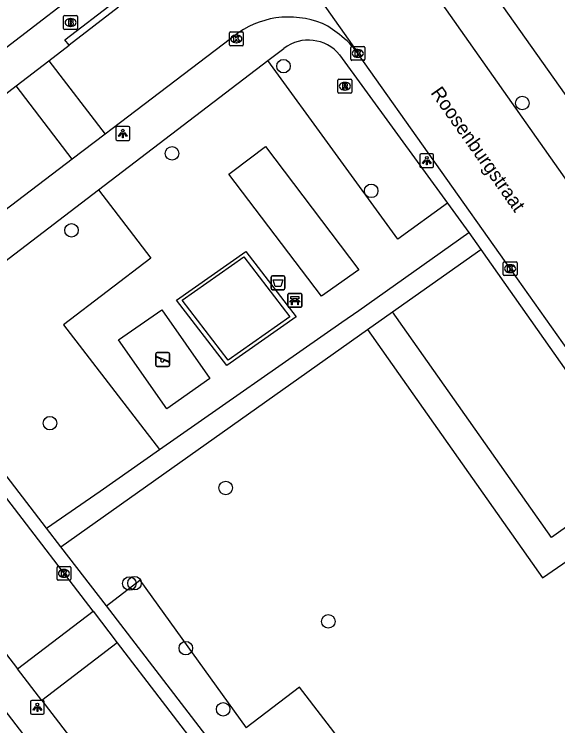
# Model space of a CAD drawing. Extents: x 159353 to 160616, y 385893 to 387321.
# Drawn here: x 160287.2 to 160326.4, y 386665.3 to 386716.6 of the extents above; entities that cross this region are included whole.
import ezdxf

# ---------------------------------------------------------------- set-up
doc = ezdxf.new("R2010")
doc.units = 0
for name, color, linetype in [('IMGEO_Afvalbak', 7, 'Continuous'), ('IMGEO_Bank', 7, 'Continuous'), ('IMGEO_Boom', 7, 'Continuous'), ('IMGEO_Brandkraan', 7, 'Continuous'), ('IMGEO_Groenvoorziening', 7, 'Continuous'), ('IMGEO_Haag', 7, 'Continuous'), ('IMGEO_Kolk', 7, 'Continuous'), ('IMGEO_Lichtpunt', 7, 'Continuous'), ('IMGEO_Openbare_ruimte_label', 7, 'Continuous'), ('IMGEO_Rijbaan_lokaal_open', 7, 'Continuous'), ('IMGEO_Rioolput', 7, 'Continuous'), ('IMGEO_Speelvoorziening', 7, 'Continuous'), ('IMGEO_Voetpad_halfverhard', 7, 'Continuous'), ('IMGEO_Voetpad_open', 7, 'Continuous')]:
    doc.layers.add(name, color=color, linetype=linetype)

msp = doc.modelspace()

# ---------------------------------------------------------------- linework, layer by layer
at = {"layer": 'IMGEO_Afvalbak'}
for p, q in [((160305.691, 386696.842), (160305.691, 386697.642)), ((160305.691, 386697.642), (160305.691, 386696.842)), ((160305.791, 386697.742), (160306.581, 386697.742)), ((160306.581, 386697.742), (160305.791, 386697.742)), ((160306.681, 386697.642), (160306.681, 386696.842)), ((160306.681, 386696.842), (160306.681, 386697.642)), ((160306.581, 386696.742), (160305.791, 386696.742)), ((160305.791, 386696.742), (160306.581, 386696.742))]:
    msp.add_line(p, q, dxfattribs=at)
msp.add_lwpolyline([(160305.834, 386697.456), (160306.538, 386697.456), (160306.389, 386696.986), (160305.983, 386696.986), (160305.834, 386697.456)], dxfattribs=at)
for centre, start, end in [((160305.791, 386697.642), 90, 180), ((160305.791, 386697.642), 90, 180), ((160306.581, 386697.642), 0, 90), ((160306.581, 386697.642), 360, 90), ((160305.791, 386696.842), 180, 270), ((160305.791, 386696.842), 180, 270), ((160306.581, 386696.842), 270, 0), ((160306.581, 386696.842), 270, 0)]:
    msp.add_arc(centre, 0.1, start, end, dxfattribs=at)
at = {"layer": 'IMGEO_Bank'}
for p, q in [((160306.91, 386695.545), (160306.91, 386696.386)), ((160306.91, 386696.386), (160306.91, 386695.545)), ((160306.985, 386696.47), (160307.826, 386696.47)), ((160307.826, 386696.47), (160306.985, 386696.47)), ((160307.91, 386696.395), (160307.91, 386695.554)), ((160307.91, 386695.554), (160307.91, 386696.395)), ((160307.607, 386695.868), (160307.214, 386695.868)), ((160307.219, 386695.976), (160307.219, 386696.082)), ((160307.263, 386696.082), (160307.263, 386695.976)), ((160307.551, 386696.088), (160307.269, 386696.088)), ((160307.269, 386695.97), (160307.551, 386695.97)), ((160307.557, 386695.976), (160307.557, 386696.082)), ((160307.601, 386696.082), (160307.601, 386695.976)), ((160307.835, 386695.47), (160306.994, 386695.47)), ((160306.994, 386695.47), (160307.835, 386695.47))]:
    msp.add_line(p, q, dxfattribs=at)
for points in [[(160307.213, 386696.088), (160307.127, 386696.088), (160307.127, 386696.249), (160307.69, 386696.249), (160307.69, 386696.088), (160307.607, 386696.088)], [(160307.157, 386695.868), (160307.015, 386695.868), (160307.127, 386695.97), (160307.213, 386695.97)], [(160307.207, 386695.861), (160307.207, 386695.654), (160307.164, 386695.654), (160307.164, 386695.861)], [(160307.607, 386695.97), (160307.69, 386695.97), (160307.802, 386695.868), (160307.663, 386695.868)], [(160307.657, 386695.861), (160307.657, 386695.654), (160307.613, 386695.654), (160307.613, 386695.861)]]:
    msp.add_lwpolyline(points, dxfattribs=at)
for centre, radius, start, end in [((160306.988, 386696.392), 0.0779, 92.4484, 184.2845), ((160306.988, 386696.392), 0.0779, 92.4484, 184.2845), ((160307.832, 386696.392), 0.0779, 2.4484, 94.2845), ((160307.832, 386696.392), 0.0779, 2.4484, 94.2845), ((160307.157, 386695.861), 0.00671, 2.8957, 87.1043), ((160307.214, 386695.861), 0.00671, 92.8957, 177.1043), ((160307.212, 386696.081), 0.00671, 2.8957, 87.1043), ((160307.212, 386695.977), 0.00671, 272.8957, 357.1043), ((160307.269, 386696.081), 0.00671, 92.8957, 177.1043), ((160307.269, 386695.977), 0.00671, 182.8957, 267.1043), ((160307.551, 386696.081), 0.00671, 2.8957, 87.1043), ((160307.551, 386695.977), 0.00671, 272.8957, 357.1043), ((160307.608, 386696.081), 0.00671, 92.8957, 177.1043), ((160307.608, 386695.977), 0.00671, 182.8957, 267.1043), ((160307.606, 386695.861), 0.00671, 2.8957, 87.1043), ((160307.663, 386695.861), 0.00671, 92.8957, 177.1043), ((160306.988, 386695.548), 0.0779, 182.4484, 274.2845), ((160306.988, 386695.548), 0.0779, 182.4484, 274.2845), ((160307.832, 386695.548), 0.0779, 272.4484, 4.2845), ((160307.832, 386695.548), 0.0779, 272.4484, 4.2845)]:
    msp.add_arc(centre, radius, start, end, dxfattribs=at)
at = {"layer": 'IMGEO_Boom'}
for centre in [(160306.589, 386712.884), (160323.821, 386710.219), (160298.548, 386706.586), (160312.919, 386703.878), (160291.289, 386701.03), (160289.731, 386687.108), (160302.42, 386682.429), (160295.465, 386675.527), (160295.839, 386675.557), (160309.821, 386672.796), (160299.537, 386670.863), (160302.236, 386666.451)]:
    msp.add_circle(centre, 0.489, dxfattribs=at)
at = {"layer": 'IMGEO_Brandkraan'}
for p, q in [((160290.721, 386715.611), (160290.721, 386716.463)), ((160290.796, 386716.537), (160291.648, 386716.537)), ((160291.209, 386716.317), (160291.234, 386716.317)), ((160291.722, 386716.463), (160291.722, 386715.611)), ((160291.648, 386715.537), (160290.796, 386715.537)), ((160291.232, 386715.757), (160291.207, 386715.757))]:
    msp.add_line(p, q, dxfattribs=at)
for points in [[(160290.721, 386715.611), (160290.721, 386716.463)], [(160290.796, 386716.537), (160291.648, 386716.537)], [(160291.722, 386716.463), (160291.722, 386715.611)], [(160291.069, 386716.237), (160291.069, 386715.837), (160291.282, 386715.837)], [(160291.3, 386716.237), (160291.069, 386716.237)], [(160291.248, 386716.156), (160291.194, 386716.156), (160291.194, 386716.08)], [(160291.194, 386716.08), (160291.247, 386716.08)], [(160291.256, 386716.004), (160291.194, 386716.004), (160291.194, 386715.923)], [(160291.194, 386715.923), (160291.256, 386715.923)], [(160291.648, 386715.537), (160290.796, 386715.537)]]:
    msp.add_lwpolyline(points, dxfattribs=at)
for centre, radius, start, end in [((160290.798, 386716.461), 0.0765, 91.552, 178.448), ((160290.798, 386716.461), 0.0765, 91.552, 178.448), ((160291.646, 386716.461), 0.0765, 1.552, 88.448), ((160291.646, 386716.461), 0.0765, 1.552, 88.448), ((160291.249, 386716.118), 0.0379, 267.8285, 90.9355), ((160291.257, 386715.963), 0.0404, 269.8759, 90.5077), ((160291.288, 386716.088), 0.251, 268.6676, 293.5347), ((160291.304, 386716.092), 0.145, 59.4692, 91.5367), ((160291.329, 386716.139), 0.0922, 285.5137, 58.1501), ((160291.334, 386715.947), 0.105, 301.3115, 78.989), ((160290.798, 386715.613), 0.0765, 181.552, 268.448), ((160290.798, 386715.613), 0.0765, 181.552, 268.448), ((160291.646, 386715.613), 0.0765, 271.552, 358.448), ((160291.646, 386715.613), 0.0765, 271.552, 358.448)]:
    msp.add_arc(centre, radius, start, end, dxfattribs=at)
for centre, major_axis, ratio, start_param, end_param in [((160291.208, 386716.037), (-0.387, 0.002), 0.722429, 4.712389, 7.853982), ((160291.233, 386716.037), (-0.39, 0.002), 0.717154, 1.570796, 4.712389)]:
    msp.add_ellipse(centre, major_axis=major_axis, ratio=ratio, start_param=start_param, end_param=end_param, dxfattribs=at)
at = {"layer": 'IMGEO_Groenvoorziening'}
for points in [[(160318.422, 386702.993), (160314.849, 386700.394), (160305.468, 386713.288)], [(160312.034, 386698.176), (160309.342, 386696.267), (160302.647, 386705.083), (160302.937, 386705.302), (160305.28, 386707.08), (160312.034, 386698.176)], [(160293.249, 386703.956), (160295.77, 386700.653), (160297.025, 386699.009), (160290.722, 386694.196), (160297.633, 386685.195)], [(160307.503, 386694.78), (160302.493, 386691.27), (160298.871, 386695.986), (160303.881, 386699.497), (160307.503, 386694.78)], [(160302.605, 386691.655), (160299.275, 386695.993), (160303.723, 386699.11), (160307.054, 386694.772), (160302.605, 386691.655)], [(160301.276, 386690.322), (160298.16, 386688.147), (160294.692, 386693.117), (160297.809, 386695.292), (160301.276, 386690.322)], [(160293.804, 386673.91), (160296.222, 386675.772), (160303.901, 386665.103)]]:
    msp.add_lwpolyline(points, dxfattribs=at)
at = {"layer": 'IMGEO_Haag'}
for points in [[(160332.291, 386683.376), (160325.92, 386678.851), (160314.445, 386695.137)], [(160312.656, 386693.871), (160325.285, 386675.947), (160330.767, 386679.723)], [(160321.615, 386649.982), (160307.748, 386668.055), (160303.901, 386665.103)]]:
    msp.add_lwpolyline(points, dxfattribs=at)
at = {"layer": 'IMGEO_Kolk'}
for p, q in [((160302.687, 386714.427), (160302.687, 386715.279)), ((160302.762, 386715.353), (160303.614, 386715.353)), ((160303.688, 386715.279), (160303.688, 386714.427)), ((160303.175, 386715.133), (160303.2, 386715.133)), ((160303.614, 386714.353), (160302.762, 386714.353)), ((160303.198, 386714.573), (160303.173, 386714.573)), ((160311.451, 386713.378), (160311.451, 386714.23)), ((160311.526, 386714.304), (160312.378, 386714.304)), ((160312.452, 386714.23), (160312.452, 386713.378)), ((160311.939, 386714.084), (160311.964, 386714.084)), ((160312.378, 386713.304), (160311.526, 386713.304)), ((160311.962, 386713.524), (160311.937, 386713.524)), ((160322.445, 386697.836), (160322.445, 386698.688)), ((160322.52, 386698.762), (160323.372, 386698.762)), ((160322.933, 386698.542), (160322.958, 386698.542)), ((160323.446, 386698.688), (160323.446, 386697.836)), ((160322.956, 386697.982), (160322.931, 386697.982)), ((160323.372, 386697.762), (160322.52, 386697.762)), ((160290.318, 386676.761), (160291.17, 386676.761)), ((160290.243, 386675.835), (160290.243, 386676.687)), ((160290.731, 386676.541), (160290.756, 386676.541)), ((160291.244, 386676.687), (160291.244, 386675.835)), ((160291.17, 386675.761), (160290.318, 386675.761)), ((160290.754, 386675.981), (160290.729, 386675.981))]:
    msp.add_line(p, q, dxfattribs=at)
for points in [[(160302.687, 386714.427), (160302.687, 386715.279)], [(160302.762, 386715.353), (160303.614, 386715.353)], [(160303.688, 386715.279), (160303.688, 386714.427)], [(160303.008, 386715.053), (160303.131, 386715.053), (160303.131, 386714.902), (160303.261, 386715.053), (160303.425, 386715.053), (160303.279, 386714.902), (160303.432, 386714.653), (160303.28, 386714.653), (160303.195, 386714.817), (160303.131, 386714.75), (160303.131, 386714.653), (160303.008, 386714.653), (160303.008, 386715.053)], [(160303.614, 386714.353), (160302.762, 386714.353)], [(160311.451, 386713.378), (160311.451, 386714.23)], [(160311.526, 386714.304), (160312.378, 386714.304)], [(160312.452, 386714.23), (160312.452, 386713.378)], [(160311.772, 386714.004), (160311.895, 386714.004), (160311.895, 386713.853), (160312.025, 386714.004), (160312.189, 386714.004), (160312.043, 386713.853), (160312.196, 386713.604), (160312.044, 386713.604), (160311.959, 386713.768), (160311.895, 386713.701), (160311.895, 386713.604), (160311.772, 386713.604), (160311.772, 386714.004)], [(160312.378, 386713.304), (160311.526, 386713.304)], [(160322.445, 386697.836), (160322.445, 386698.688)], [(160322.52, 386698.762), (160323.372, 386698.762)], [(160322.766, 386698.462), (160322.889, 386698.462), (160322.889, 386698.311), (160323.019, 386698.462), (160323.183, 386698.462), (160323.037, 386698.311), (160323.19, 386698.062), (160323.038, 386698.062), (160322.953, 386698.226), (160322.889, 386698.159), (160322.889, 386698.062), (160322.766, 386698.062), (160322.766, 386698.462)], [(160323.446, 386698.688), (160323.446, 386697.836)], [(160323.372, 386697.762), (160322.52, 386697.762)], [(160290.318, 386676.761), (160291.17, 386676.761)], [(160290.243, 386675.835), (160290.243, 386676.687)], [(160290.564, 386676.461), (160290.687, 386676.461), (160290.687, 386676.31), (160290.817, 386676.461), (160290.981, 386676.461), (160290.835, 386676.31), (160290.988, 386676.061), (160290.836, 386676.061), (160290.751, 386676.225), (160290.687, 386676.158), (160290.687, 386676.061), (160290.564, 386676.061), (160290.564, 386676.461)], [(160291.244, 386676.687), (160291.244, 386675.835)], [(160291.17, 386675.761), (160290.318, 386675.761)]]:
    msp.add_lwpolyline(points, dxfattribs=at)
for centre, start, end in [((160302.764, 386715.277), 91.552, 178.448), ((160302.764, 386715.277), 91.552, 178.448), ((160303.612, 386715.277), 1.552, 88.448), ((160303.612, 386715.277), 1.552, 88.448), ((160302.764, 386714.429), 181.552, 268.448), ((160302.764, 386714.429), 181.552, 268.448), ((160303.612, 386714.429), 271.552, 358.448), ((160303.612, 386714.429), 271.552, 358.448), ((160311.528, 386714.228), 91.552, 178.448), ((160311.528, 386714.228), 91.552, 178.448), ((160312.376, 386714.228), 1.552, 88.448), ((160312.376, 386714.228), 1.552, 88.448), ((160311.528, 386713.38), 181.552, 268.448), ((160311.528, 386713.38), 181.552, 268.448), ((160312.376, 386713.38), 271.552, 358.448), ((160312.376, 386713.38), 271.552, 358.448), ((160322.522, 386698.686), 91.552, 178.448), ((160322.522, 386698.686), 91.552, 178.448), ((160323.37, 386698.686), 1.552, 88.448), ((160323.37, 386698.686), 1.552, 88.448), ((160322.522, 386697.838), 181.552, 268.448), ((160322.522, 386697.838), 181.552, 268.448), ((160323.37, 386697.838), 271.552, 358.448), ((160323.37, 386697.838), 271.552, 358.448), ((160290.32, 386676.685), 91.552, 178.448), ((160290.32, 386676.685), 91.552, 178.448), ((160291.168, 386676.685), 1.552, 88.448), ((160291.168, 386676.685), 1.552, 88.448), ((160290.32, 386675.837), 181.552, 268.448), ((160290.32, 386675.837), 181.552, 268.448), ((160291.168, 386675.837), 271.552, 358.448), ((160291.168, 386675.837), 271.552, 358.448)]:
    msp.add_arc(centre, 0.0765, start, end, dxfattribs=at)
for centre, major_axis, ratio, start_param, end_param in [((160303.174, 386714.853), (-0.387, 0.002), 0.722429, 4.712389, 7.853982), ((160303.199, 386714.853), (-0.39, 0.002), 0.717154, 1.570796, 4.712389), ((160311.938, 386713.804), (-0.387, 0.002), 0.722429, 4.712389, 7.853982), ((160311.963, 386713.804), (-0.39, 0.002), 0.717154, 1.570796, 4.712389), ((160322.932, 386698.262), (-0.387, 0.002), 0.722429, 4.712389, 7.853982), ((160322.957, 386698.262), (-0.39, 0.002), 0.717154, 1.570796, 4.712389), ((160290.73, 386676.261), (-0.387, 0.002), 0.722429, 4.712389, 7.853982), ((160290.755, 386676.261), (-0.39, 0.002), 0.717154, 1.570796, 4.712389)]:
    msp.add_ellipse(centre, major_axis=major_axis, ratio=ratio, start_param=start_param, end_param=end_param, dxfattribs=at)
at = {"layer": 'IMGEO_Lichtpunt'}
for p, q in [((160294.496, 386708.426), (160294.496, 386707.619)), ((160294.496, 386708.426), (160294.496, 386707.619)), ((160295.398, 386708.521), (160294.59, 386708.521)), ((160295.398, 386708.521), (160294.59, 386708.521)), ((160295.492, 386707.619), (160295.492, 386708.426)), ((160295.492, 386707.619), (160295.492, 386708.426)), ((160294.59, 386707.525), (160295.398, 386707.525)), ((160294.59, 386707.525), (160295.398, 386707.525)), ((160317.331, 386706.561), (160316.523, 386706.561)), ((160317.331, 386706.561), (160316.523, 386706.561)), ((160316.429, 386706.466), (160316.429, 386705.659)), ((160316.429, 386706.466), (160316.429, 386705.659)), ((160317.425, 386705.659), (160317.425, 386706.466)), ((160317.425, 386705.659), (160317.425, 386706.466)), ((160316.523, 386705.565), (160317.331, 386705.565)), ((160316.523, 386705.565), (160317.331, 386705.565)), ((160288.325, 386666.997), (160288.325, 386666.19)), ((160288.325, 386666.997), (160288.325, 386666.19)), ((160289.227, 386667.092), (160288.419, 386667.092)), ((160289.227, 386667.092), (160288.419, 386667.092)), ((160289.321, 386666.19), (160289.321, 386666.997)), ((160289.321, 386666.19), (160289.321, 386666.997)), ((160288.419, 386666.096), (160289.227, 386666.096)), ((160288.419, 386666.096), (160289.227, 386666.096))]:
    msp.add_line(p, q, dxfattribs=at)
for points in [[(160294.87, 386708.09), (160294.909, 386708.062), (160294.721, 386707.8), (160294.683, 386707.827), (160294.87, 386708.09)], [(160295.082, 386708.062), (160295.12, 386708.089), (160295.307, 386707.827), (160295.268, 386707.799), (160295.082, 386708.062)], [(160294.972, 386708.042), (160295.019, 386708.042), (160295.019, 386707.72), (160294.972, 386707.72), (160294.972, 386708.042)], [(160316.803, 386706.13), (160316.842, 386706.102), (160316.654, 386705.84), (160316.616, 386705.867), (160316.803, 386706.13)], [(160316.905, 386706.082), (160316.952, 386706.082), (160316.952, 386705.76), (160316.905, 386705.76), (160316.905, 386706.082)], [(160317.015, 386706.102), (160317.053, 386706.129), (160317.24, 386705.867), (160317.201, 386705.839), (160317.015, 386706.102)], [(160288.699, 386666.661), (160288.738, 386666.633), (160288.55, 386666.371), (160288.512, 386666.398), (160288.699, 386666.661)], [(160288.801, 386666.613), (160288.848, 386666.613), (160288.848, 386666.291), (160288.801, 386666.291), (160288.801, 386666.613)], [(160288.911, 386666.633), (160288.949, 386666.66), (160289.136, 386666.398), (160289.097, 386666.37), (160288.911, 386666.633)]]:
    msp.add_lwpolyline(points, dxfattribs=at)
for centre in [(160294.995, 386708.224), (160316.928, 386706.264), (160288.824, 386666.795)]:
    msp.add_circle(centre, 0.0994, dxfattribs=at)
for centre, start, end in [((160294.59, 386708.426), 90, 180), ((160294.59, 386708.426), 90, 180), ((160295.398, 386708.426), 0, 90), ((160295.398, 386708.426), 0, 90), ((160294.59, 386707.619), 180, 270), ((160294.59, 386707.619), 180, 270), ((160295.398, 386707.619), 270, 0), ((160295.398, 386707.619), 270, 360), ((160316.523, 386706.466), 90, 180), ((160316.523, 386706.466), 90, 180), ((160317.331, 386706.466), 0, 90), ((160317.331, 386706.466), 0, 90), ((160316.523, 386705.659), 180, 270), ((160316.523, 386705.659), 180, 270), ((160317.331, 386705.659), 270, 0), ((160317.331, 386705.659), 270, 360), ((160288.419, 386666.997), 90, 180), ((160288.419, 386666.997), 90, 180), ((160289.227, 386666.997), 0, 90), ((160289.227, 386666.997), 0, 90), ((160288.419, 386666.19), 180, 270), ((160288.419, 386666.19), 180, 270), ((160289.227, 386666.19), 270, 0), ((160289.227, 386666.19), 270, 360)]:
    msp.add_arc(centre, 0.0946, start, end, dxfattribs=at)
at = {"layer": 'IMGEO_Rijbaan_lokaal_open'}
for points in [[(160332.85, 386696.413), (160331.345, 386698.526), (160314.492, 386722.44), (160295.1, 386750), (160293.116, 386752.82), (160288.226, 386759.661), (160284.107, 386765.19), (160283.424, 386766.215)], [(160301.345, 386728.823), (160301.387, 386728.82), (160311.958, 386713.845), (160311.955, 386713.801)], [(160294.688, 386717.135), (160291.119, 386714.394)], [(160310.619, 386715.16), (160309.794, 386715.776)], [(160303.36, 386715.318), (160294.221, 386708.365), (160293.714, 386707.979)], [(160289.646, 386713.262), (160291.119, 386714.394)], [(160327.161, 386692.331), (160323.063, 386698.098), (160311.955, 386713.801)], [(160287.297, 386711.458), (160289.646, 386713.262)], [(160289.646, 386713.262), (160293.714, 386707.979)], [(160281.114, 386706.709), (160287.297, 386711.458)], [(160291.346, 386706.177), (160287.297, 386711.458)], [(160293.714, 386707.979), (160291.346, 386706.177)], [(160291.346, 386706.177), (160283.414, 386700.139), (160281.589, 386698.786), (160280.89, 386698.116), (160280.543, 386697.772)], [(160292.842, 386673.522), (160280.364, 386689.808)], [(160274.842, 386685.724), (160287.398, 386669.368)], [(160287.398, 386669.368), (160292.842, 386673.522)], [(160292.842, 386673.522), (160294.587, 386671.245)], [(160294.587, 386671.245), (160289.146, 386667.091)], [(160294.587, 386671.245), (160301.075, 386662.777), (160324.964, 386631.67)], [(160289.146, 386667.091), (160287.398, 386669.368)], [(160289.146, 386667.091), (160297.299, 386656.471), (160319.91, 386627.059), (160325.603, 386619.624)]]:
    msp.add_lwpolyline(points, dxfattribs=at)
for centre, radius, start, end in [((160306.974, 386710.003), 6.427, 94.5813, 124.2175), ((160306.96, 386709.957), 6.472, 64.035, 94.4248), ((160307.134, 386710.397), 5.902, 35.2199, 53.8022)]:
    msp.add_arc(centre, radius, start, end, dxfattribs=at)
at = {"layer": 'IMGEO_Rioolput'}
for p, q in [((160310.517, 386711.008), (160310.517, 386711.86)), ((160310.592, 386711.934), (160311.444, 386711.934)), ((160311.005, 386711.714), (160311.03, 386711.714)), ((160311.518, 386711.86), (160311.518, 386711.008)), ((160311.028, 386711.154), (160311.003, 386711.154)), ((160311.444, 386710.934), (160310.592, 386710.934))]:
    msp.add_line(p, q, dxfattribs=at)
for points in [[(160310.517, 386711.008), (160310.517, 386711.86)], [(160310.592, 386711.934), (160311.444, 386711.934)], [(160311.518, 386711.86), (160311.518, 386711.008)], [(160311.106, 386711.632), (160310.854, 386711.634), (160310.854, 386711.234)], [(160310.854, 386711.234), (160310.978, 386711.234), (160310.978, 386711.396), (160310.989, 386711.396)], [(160311.032, 386711.553), (160310.978, 386711.553), (160310.978, 386711.472)], [(160310.978, 386711.472), (160311.03, 386711.472)], [(160311.036, 386711.367), (160311.107, 386711.234), (160311.247, 386711.234), (160311.182, 386711.36)], [(160311.444, 386710.934), (160310.592, 386710.934)]]:
    msp.add_lwpolyline(points, dxfattribs=at)
for centre, radius, start, end in [((160310.594, 386711.858), 0.0765, 91.552, 178.448), ((160310.594, 386711.858), 0.0765, 91.552, 178.448), ((160311.442, 386711.858), 0.0765, 1.552, 88.448), ((160311.442, 386711.858), 0.0765, 1.552, 88.448), ((160310.988, 386711.343), 0.0533, 26.0293, 88.6989), ((160311.014, 386711.661), 0.19, 274.7715, 282.9687), ((160311.038, 386711.457), 0.0964, 77.0061, 93.1865), ((160311.052, 386711.514), 0.0378, 276.6634, 79.6772), ((160311.105, 386711.522), 0.109, 350.3612, 89.416), ((160311.103, 386711.522), 0.112, 277.5842, 350.9817), ((160311.087, 386711.307), 0.108, 29.5134, 73.7905), ((160310.594, 386711.01), 0.0765, 181.552, 268.448), ((160310.594, 386711.01), 0.0765, 181.552, 268.448), ((160311.442, 386711.01), 0.0765, 271.552, 358.448), ((160311.442, 386711.01), 0.0765, 271.552, 358.448)]:
    msp.add_arc(centre, radius, start, end, dxfattribs=at)
for centre, major_axis, ratio, start_param, end_param in [((160311.004, 386711.434), (-0.387, 0.002), 0.722429, 4.712389, 7.853982), ((160311.029, 386711.434), (-0.39, 0.002), 0.717154, 1.570796, 4.712389)]:
    msp.add_ellipse(centre, major_axis=major_axis, ratio=ratio, start_param=start_param, end_param=end_param, dxfattribs=at)
at = {"layer": 'IMGEO_Speelvoorziening'}
for p, q in [((160297.479, 386692.203), (160298.269, 386692.203)), ((160298.269, 386692.203), (160297.479, 386692.203)), ((160297.379, 386691.303), (160297.379, 386692.103)), ((160297.379, 386692.103), (160297.379, 386691.303)), ((160297.762, 386691.731), (160297.423, 386691.868)), ((160297.448, 386691.928), (160298.324, 386691.575)), ((160298.3, 386691.515), (160297.96, 386691.652)), ((160298.369, 386692.103), (160298.369, 386691.303)), ((160298.369, 386691.303), (160298.369, 386692.103)), ((160298.269, 386691.203), (160297.479, 386691.203)), ((160297.479, 386691.203), (160298.269, 386691.203))]:
    msp.add_line(p, q, dxfattribs=at)
for centre, radius, start, end in [((160297.479, 386692.103), 0.1, 90, 180), ((160297.479, 386692.103), 0.1, 90, 180), ((160298.269, 386692.103), 0.1, 0, 90), ((160298.269, 386692.103), 0.1, 360, 90), ((160297.436, 386691.898), 0.0327, 68.078, 248.078), ((160297.841, 386691.641), 0.12, 130.9928, 5.1632), ((160297.479, 386691.303), 0.1, 180, 270), ((160297.479, 386691.303), 0.1, 180, 270), ((160298.269, 386691.303), 0.1, 270, 0), ((160298.269, 386691.303), 0.1, 270, 0), ((160298.312, 386691.545), 0.0327, 248.078, 68.078)]:
    msp.add_arc(centre, radius, start, end, dxfattribs=at)
at = {"layer": 'IMGEO_Voetpad_halfverhard'}
for points in [[(160297.633, 386685.195), (160310.807, 386694.387), (160312.023, 386695.25), (160319.961, 386700.878)], [(160314.445, 386695.137), (160320.821, 386699.652)], [(160312.656, 386693.871), (160314.445, 386695.137)], [(160290.51, 386678.189), (160304.057, 386687.784), (160312.656, 386693.871)], [(160289.49, 386679.514), (160293.349, 386682.206), (160297.633, 386685.195)]]:
    msp.add_lwpolyline(points, dxfattribs=at)
at = {"layer": 'IMGEO_Voetpad_open'}
for points in [[(160223.498, 386665.764), (160294.154, 386720.078)], [(160291.119, 386714.394), (160290.815, 386714.79), (160294.384, 386717.531), (160294.688, 386717.135)], [(160322.348, 386717.284), (160363.679, 386658.934)], [(160305.468, 386713.288), (160306.622, 386714.169)], [(160293.249, 386703.956), (160305.468, 386713.288)], [(160310.639, 386713.69), (160318.422, 386702.993)], [(160281.408, 386694.831), (160286.791, 386699.024), (160293.249, 386703.956)], [(160318.422, 386702.993), (160319.961, 386700.878)], [(160319.961, 386700.878), (160320.821, 386699.652)], [(160320.821, 386699.652), (160332.291, 386683.376)], [(160289.49, 386679.514), (160280.871, 386690.739)], [(160272.537, 386684.512), (160325.389, 386615.639)], [(160290.51, 386678.189), (160289.49, 386679.514)], [(160293.804, 386673.91), (160290.51, 386678.189)], [(160301.781, 386663.547), (160293.804, 386673.91)]]:
    msp.add_lwpolyline(points, dxfattribs=at)
msp.add_arc((160308.384, 386711.86), 2.904, 39.0501, 127.3499, dxfattribs=at)

# ---------------------------------------------------------------- texts
at = {"layer": 'IMGEO_Openbare_ruimte_label'}
msp.add_text('Roosenburgstraat', height=1, rotation=305.1845, dxfattribs=at).set_placement((160317.169, 386710.957))

doc.saveas('drawing.dxf')
